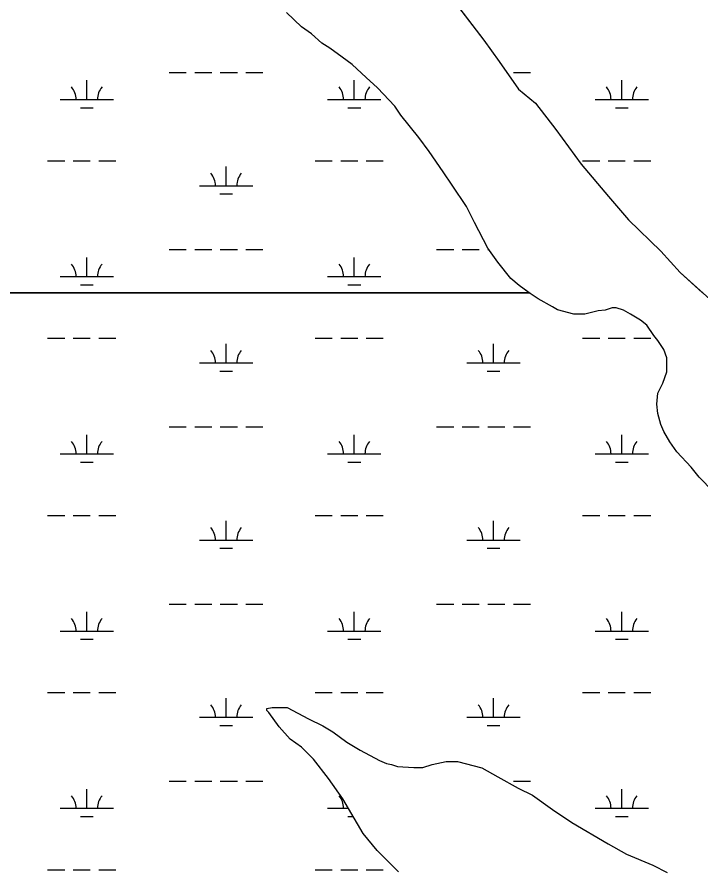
# Model space of a CAD drawing. Extents: x 3161564 to 3199464, y 849354 to 874788.
# Drawn here: x 3185296 to 3186579, y 864533 to 866138 of the extents above; entities that cross this region are included whole.
import ezdxf

# ---------------------------------------------------------------- set-up
doc = ezdxf.new("R2010")
doc.units = 0
for name, color, linetype in [('V-SITE-VEGE', 7, 'Continuous'), ('V-TOPO-SHOR', 7, 'Continuous'), ('V-WETL-SWMP', 7, 'Continuous')]:
    doc.layers.add(name, color=color, linetype=linetype)

msp = doc.modelspace()

# ---------------------------------------------------------------- linework, layer by layer
at = {"layer": 'V-SITE-VEGE'}
for points in [[(3186103.5, 866184.1), (3186171.9, 866094.5), (3186200.3, 866054.6), (3186236.4, 866003.1), (3186268.7, 865976.5), (3186306.6, 865926.9), (3186354.1, 865862.2), (3186405.3, 865801.3), (3186443.3, 865757.4), (3186504, 865698.4), (3186540.1, 865658.4), (3186582.2, 865620.5)], [(3183903.1, 865620.5), (3186256.4, 865620.5), (3186237.7, 865634.2), (3186222.5, 865647.5), (3186197.8, 865678), (3186178.8, 865704.6), (3186154.2, 865752.2), (3186139, 865782.7), (3186112.4, 865822.7), (3186095.4, 865847.4), (3186068.8, 865885.5), (3186049.8, 865912.2), (3186015.7, 865954.1), (3186004.3, 865971.2), (3185972, 866005.5), (3185951.1, 866024.5), (3185924.5, 866049.3), (3185905.5, 866062.7), (3185882.7, 866079.8), (3185867.5, 866089.4), (3185848.5, 866106.5), (3185829.5, 866119.8), (3185801.1, 866146.5)], [(3186602.2, 865247.4), (3186575.6, 865274.1), (3186560.4, 865293.2), (3186533.8, 865321.7), (3186520.6, 865340.8), (3186509.2, 865359.8), (3186503.5, 865373.1), (3186497.8, 865394.1), (3186496, 865411.2), (3186497.9, 865432.1), (3186507.4, 865451.1), (3186515.1, 865472), (3186515.1, 865498.7), (3186509.4, 865513.9), (3186498.1, 865531), (3186490.5, 865540.5), (3186477.2, 865559.6), (3186465.8, 865569.1), (3186446.8, 865580.6), (3186433.5, 865588.2), (3186420.2, 865592), (3186412.6, 865592), (3186399.2, 865588.2), (3186385.9, 865586.4), (3186361.2, 865580.7), (3186340.3, 865580.7), (3186309.9, 865588.4), (3186300.4, 865594.1), (3186273.8, 865609.4), (3186258.6, 865618.9), (3186256.4, 865620.5), (3185243.7, 865620.5)], [(3186011.4, 864533.3), (3185971.5, 864573.3), (3185944.9, 864605.7), (3185907, 864670.4), (3185880.4, 864708.5), (3185852, 864744.7), (3185829.2, 864767.5), (3185808.3, 864782.8), (3185787.4, 864805.6), (3185768.4, 864832.3), (3185764.6, 864836.1), (3185764.6, 864839.9), (3185774.1, 864841.8), (3185802.7, 864841.8), (3185842.6, 864820.8), (3185869.2, 864807.4), (3185888.2, 864796), (3185914.8, 864776.9), (3185939.5, 864761.6), (3185975.6, 864742.6), (3185988.9, 864736.8), (3185998.4, 864734.9), (3186009.8, 864731.1), (3186040.2, 864729.1), (3186057.4, 864729.1), (3186074.5, 864734.8), (3186101.1, 864740.5), (3186122, 864740.4), (3186167.7, 864728.9), (3186198.1, 864711.8), (3186236.1, 864690.8), (3186262.7, 864677.4), (3186300.7, 864650.7), (3186336.8, 864625.9), (3186405.2, 864585.9), (3186439.4, 864566.8), (3186488.8, 864545.8), (3186515.4, 864532.4)]]:
    msp.add_lwpolyline(points, dxfattribs=at)
at = {"layer": 'V-TOPO-SHOR'}
for p, q in [((3186103.5, 866184.1), (3186171.9, 866094.5)), ((3185829.5, 866119.8), (3185801.1, 866146.5)), ((3185848.5, 866106.5), (3185829.5, 866119.8)), ((3185867.5, 866089.4), (3185848.5, 866106.5)), ((3185882.7, 866079.8), (3185867.5, 866089.4)), ((3185905.5, 866062.7), (3185882.7, 866079.8)), ((3186171.9, 866094.5), (3186200.3, 866054.6)), ((3185924.5, 866049.3), (3185905.5, 866062.7)), ((3185951.1, 866024.5), (3185924.5, 866049.3)), ((3186200.3, 866054.6), (3186236.4, 866003.1)), ((3185972, 866005.5), (3185951.1, 866024.5)), ((3186004.3, 865971.2), (3185972, 866005.5)), ((3186236.4, 866003.1), (3186268.7, 865976.5)), ((3186015.7, 865954.1), (3186004.3, 865971.2)), ((3186268.7, 865976.5), (3186306.6, 865926.9)), ((3186049.8, 865912.2), (3186015.7, 865954.1)), ((3186306.6, 865926.9), (3186354.1, 865862.2)), ((3186068.8, 865885.5), (3186049.8, 865912.2)), ((3186095.4, 865847.4), (3186068.8, 865885.5)), ((3186354.1, 865862.2), (3186405.3, 865801.3)), ((3186112.4, 865822.7), (3186095.4, 865847.4)), ((3186139, 865782.7), (3186112.4, 865822.7)), ((3186405.3, 865801.3), (3186443.3, 865757.4)), ((3186154.2, 865752.2), (3186139, 865782.7)), ((3186178.8, 865704.6), (3186154.2, 865752.2)), ((3186443.3, 865757.4), (3186504, 865698.4)), ((3186197.8, 865678), (3186178.8, 865704.6)), ((3186504, 865698.4), (3186540.1, 865658.4)), ((3186222.5, 865647.5), (3186197.8, 865678)), ((3186237.7, 865634.2), (3186222.5, 865647.5)), ((3186540.1, 865658.4), (3186614.2, 865591.7)), ((3186258.6, 865618.9), (3186237.7, 865634.2)), ((3186273.8, 865609.4), (3186258.6, 865618.9)), ((3186300.4, 865594.1), (3186273.8, 865609.4)), ((3186309.9, 865588.4), (3186300.4, 865594.1)), ((3186340.3, 865580.7), (3186309.9, 865588.4)), ((3186385.9, 865586.4), (3186361.2, 865580.7)), ((3186399.2, 865588.2), (3186385.9, 865586.4)), ((3186412.6, 865592), (3186399.2, 865588.2)), ((3186420.2, 865592), (3186412.6, 865592)), ((3186433.5, 865588.2), (3186420.2, 865592)), ((3186446.8, 865580.6), (3186433.5, 865588.2)), ((3186361.2, 865580.7), (3186340.3, 865580.7)), ((3186465.8, 865569.1), (3186446.8, 865580.6)), ((3186477.2, 865559.6), (3186465.8, 865569.1)), ((3186490.5, 865540.5), (3186477.2, 865559.6)), ((3186498.1, 865531), (3186490.5, 865540.5)), ((3186509.4, 865513.9), (3186498.1, 865531)), ((3186515.1, 865498.7), (3186509.4, 865513.9)), ((3186515.1, 865472), (3186515.1, 865498.7)), ((3186507.4, 865451.1), (3186515.1, 865472)), ((3186497.9, 865432.1), (3186507.4, 865451.1)), ((3186496, 865411.2), (3186497.9, 865432.1)), ((3186497.8, 865394.1), (3186496, 865411.2)), ((3186503.5, 865373.1), (3186497.8, 865394.1)), ((3186509.2, 865359.8), (3186503.5, 865373.1)), ((3186520.6, 865340.8), (3186509.2, 865359.8)), ((3186533.8, 865321.7), (3186520.6, 865340.8)), ((3186560.4, 865293.2), (3186533.8, 865321.7)), ((3186575.6, 865274.1), (3186560.4, 865293.2)), ((3186602.2, 865247.4), (3186575.6, 865274.1)), ((3185764.6, 864839.9), (3185774.1, 864841.8)), ((3185764.6, 864836.1), (3185764.6, 864839.9)), ((3185768.4, 864832.3), (3185764.6, 864836.1)), ((3185787.4, 864805.6), (3185768.4, 864832.3)), ((3185774.1, 864841.8), (3185802.7, 864841.8)), ((3185802.7, 864841.8), (3185842.6, 864820.8)), ((3185842.6, 864820.8), (3185869.2, 864807.4)), ((3185808.3, 864782.8), (3185787.4, 864805.6)), ((3185869.2, 864807.4), (3185888.2, 864796)), ((3185888.2, 864796), (3185914.8, 864776.9)), ((3185829.2, 864767.5), (3185808.3, 864782.8)), ((3185852, 864744.7), (3185829.2, 864767.5)), ((3185914.8, 864776.9), (3185939.5, 864761.6)), ((3185939.5, 864761.6), (3185975.6, 864742.6)), ((3185880.4, 864708.5), (3185852, 864744.7)), ((3185975.6, 864742.6), (3185988.9, 864736.8)), ((3185988.9, 864736.8), (3185998.4, 864734.9)), ((3185998.4, 864734.9), (3186009.8, 864731.1)), ((3186009.8, 864731.1), (3186040.2, 864729.1)), ((3186057.4, 864729.1), (3186074.5, 864734.8)), ((3186074.5, 864734.8), (3186101.1, 864740.5)), ((3186101.1, 864740.5), (3186122, 864740.4)), ((3186122, 864740.4), (3186167.7, 864728.9)), ((3186040.2, 864729.1), (3186057.4, 864729.1)), ((3186167.7, 864728.9), (3186198.1, 864711.8)), ((3185907, 864670.4), (3185880.4, 864708.5)), ((3186198.1, 864711.8), (3186236.1, 864690.8)), ((3186236.1, 864690.8), (3186262.7, 864677.4)), ((3185944.9, 864605.7), (3185907, 864670.4)), ((3186262.7, 864677.4), (3186300.7, 864650.7)), ((3186300.7, 864650.7), (3186336.8, 864625.9)), ((3186336.8, 864625.9), (3186405.2, 864585.9)), ((3185971.5, 864573.3), (3185944.9, 864605.7)), ((3186011.4, 864533.3), (3185971.5, 864573.3)), ((3186405.2, 864585.9), (3186439.4, 864566.8)), ((3186439.4, 864566.8), (3186488.8, 864545.8)), ((3186488.8, 864545.8), (3186515.4, 864532.4))]:
    msp.add_line(p, q, dxfattribs=at)
at = {"layer": 'V-WETL-SWMP'}
for p, q in [((3186103.5, 866184.1), (3186171.9, 866094.5)), ((3185829.5, 866119.8), (3185801.1, 866146.5)), ((3185848.5, 866106.5), (3185829.5, 866119.8)), ((3185867.5, 866089.4), (3185848.5, 866106.5)), ((3185882.7, 866079.8), (3185867.5, 866089.4)), ((3185905.5, 866062.7), (3185882.7, 866079.8)), ((3186171.9, 866094.5), (3186200.3, 866054.6)), ((3185924.5, 866049.3), (3185905.5, 866062.7)), ((3185951.1, 866024.5), (3185924.5, 866049.3)), ((3186200.3, 866054.6), (3186236.4, 866003.1)), ((3185581.1, 866034.2), (3185613.1, 866034.2)), ((3185629.1, 866034.2), (3185661.1, 866034.2)), ((3185677.1, 866034.2), (3185709.1, 866034.2)), ((3185725.1, 866034.2), (3185757.1, 866034.2)), ((3186227, 866034.2), (3186259, 866034.2)), ((3185426.5, 865983.4), (3185426.5, 866019.4)), ((3185928.5, 865983.4), (3185928.5, 866019.4)), ((3185972, 866005.5), (3185951.1, 866024.5)), ((3186430.4, 865983.4), (3186430.4, 866019.4)), ((3186004.3, 865971.2), (3185972, 866005.5)), ((3186236.4, 866003.1), (3186268.7, 865976.5)), ((3185376.5, 865983.4), (3185476.5, 865983.4)), ((3185878.5, 865983.4), (3185978.5, 865983.4)), ((3186380.4, 865983.4), (3186480.4, 865983.4)), ((3185414.5, 865968), (3185438.5, 865968)), ((3185916.5, 865968), (3185940.5, 865968)), ((3186015.7, 865954.1), (3186004.3, 865971.2)), ((3186268.7, 865976.5), (3186306.6, 865926.9)), ((3186418.4, 865968), (3186442.4, 865968)), ((3186049.8, 865912.2), (3186015.7, 865954.1)), ((3186306.6, 865926.9), (3186354.1, 865862.2)), ((3186068.8, 865885.5), (3186049.8, 865912.2)), ((3186095.4, 865847.4), (3186068.8, 865885.5)), ((3185353.1, 865868), (3185385.1, 865868)), ((3185401.1, 865868), (3185433.1, 865868)), ((3185449.1, 865868), (3185481.1, 865868)), ((3185688, 865821.6), (3185688, 865857.6)), ((3185855, 865868), (3185887, 865868)), ((3185903, 865868), (3185935, 865868)), ((3185951, 865868), (3185983, 865868)), ((3186354.1, 865862.2), (3186405.3, 865801.3)), ((3186357, 865868), (3186389, 865868)), ((3186405, 865868), (3186437, 865868)), ((3186453, 865868), (3186485, 865868)), ((3186112.4, 865822.7), (3186095.4, 865847.4)), ((3186139, 865782.7), (3186112.4, 865822.7)), ((3185638, 865821.6), (3185738, 865821.6)), ((3185676, 865806.1), (3185700, 865806.1)), ((3186405.3, 865801.3), (3186443.3, 865757.4)), ((3186154.2, 865752.2), (3186139, 865782.7)), ((3186178.8, 865704.6), (3186154.2, 865752.2)), ((3186443.3, 865757.4), (3186504, 865698.4)), ((3185581.1, 865701.5), (3185613.1, 865701.5)), ((3185629.1, 865701.5), (3185661.1, 865701.5)), ((3185677.1, 865701.5), (3185709.1, 865701.5)), ((3185725.1, 865701.5), (3185757.1, 865701.5)), ((3186083, 865701.5), (3186115, 865701.5)), ((3186131, 865701.5), (3186163, 865701.5)), ((3186197.8, 865678), (3186178.8, 865704.6)), ((3186179, 865701.5), (3186181, 865701.5)), ((3186504, 865698.4), (3186540.1, 865658.4)), ((3185426.5, 865650.8), (3185426.5, 865686.8)), ((3185928.5, 865650.8), (3185928.5, 865686.8)), ((3186222.5, 865647.5), (3186197.8, 865678)), ((3185376.5, 865650.8), (3185476.5, 865650.8)), ((3185878.5, 865650.8), (3185978.5, 865650.8)), ((3186237.7, 865634.2), (3186222.5, 865647.5)), ((3186540.1, 865658.4), (3186614.2, 865591.7)), ((3185414.5, 865635.3), (3185438.5, 865635.3)), ((3185916.5, 865635.3), (3185940.5, 865635.3)), ((3186258.6, 865618.9), (3186237.7, 865634.2)), ((3186273.8, 865609.4), (3186258.6, 865618.9)), ((3186300.4, 865594.1), (3186273.8, 865609.4)), ((3186309.9, 865588.4), (3186300.4, 865594.1)), ((3186340.3, 865580.7), (3186309.9, 865588.4)), ((3186385.9, 865586.4), (3186361.2, 865580.7)), ((3186399.2, 865588.2), (3186385.9, 865586.4)), ((3186412.6, 865592), (3186399.2, 865588.2)), ((3186420.2, 865592), (3186412.6, 865592)), ((3186433.5, 865588.2), (3186420.2, 865592)), ((3186446.8, 865580.6), (3186433.5, 865588.2)), ((3186361.2, 865580.7), (3186340.3, 865580.7)), ((3186465.8, 865569.1), (3186446.8, 865580.6)), ((3186477.2, 865559.6), (3186465.8, 865569.1)), ((3186490.5, 865540.5), (3186477.2, 865559.6)), ((3185353.1, 865535.3), (3185385.1, 865535.3)), ((3185401.1, 865535.3), (3185433.1, 865535.3)), ((3185449.1, 865535.3), (3185481.1, 865535.3)), ((3185855, 865535.3), (3185887, 865535.3)), ((3185903, 865535.3), (3185935, 865535.3)), ((3185951, 865535.3), (3185983, 865535.3)), ((3186357, 865535.3), (3186389, 865535.3)), ((3186405, 865535.3), (3186437, 865535.3)), ((3186453, 865535.3), (3186485, 865535.3)), ((3186498.1, 865531), (3186490.5, 865540.5)), ((3185688, 865488.9), (3185688, 865524.9)), ((3186189.9, 865488.9), (3186189.9, 865524.9)), ((3186509.4, 865513.9), (3186498.1, 865531)), ((3186515.1, 865498.7), (3186509.4, 865513.9)), ((3185638, 865488.9), (3185738, 865488.9)), ((3186139.9, 865488.9), (3186239.9, 865488.9)), ((3186515.1, 865472), (3186515.1, 865498.7)), ((3185676, 865473.5), (3185700, 865473.5)), ((3186177.9, 865473.5), (3186201.9, 865473.5)), ((3186507.4, 865451.1), (3186515.1, 865472)), ((3186497.9, 865432.1), (3186507.4, 865451.1)), ((3186496, 865411.2), (3186497.9, 865432.1)), ((3186497.8, 865394.1), (3186496, 865411.2)), ((3186503.5, 865373.1), (3186497.8, 865394.1)), ((3186509.2, 865359.8), (3186503.5, 865373.1)), ((3185581.1, 865368.8), (3185613.1, 865368.8)), ((3185629.1, 865368.8), (3185661.1, 865368.8)), ((3185677.1, 865368.8), (3185709.1, 865368.8)), ((3185725.1, 865368.8), (3185757.1, 865368.8)), ((3186083, 865368.8), (3186115, 865368.8)), ((3186131, 865368.8), (3186163, 865368.8)), ((3186179, 865368.8), (3186211, 865368.8)), ((3186227, 865368.8), (3186259, 865368.8)), ((3186520.6, 865340.8), (3186509.2, 865359.8)), ((3185426.5, 865318.1), (3185426.5, 865354.1)), ((3185928.5, 865318.1), (3185928.5, 865354.1)), ((3186430.4, 865318.1), (3186430.4, 865354.1)), ((3186533.8, 865321.7), (3186520.6, 865340.8)), ((3185376.5, 865318.1), (3185476.5, 865318.1)), ((3185878.5, 865318.1), (3185978.5, 865318.1)), ((3186380.4, 865318.1), (3186480.4, 865318.1)), ((3186560.4, 865293.2), (3186533.8, 865321.7)), ((3185414.5, 865302.6), (3185438.5, 865302.6)), ((3185916.5, 865302.6), (3185940.5, 865302.6)), ((3186418.4, 865302.6), (3186442.4, 865302.6)), ((3186575.6, 865274.1), (3186560.4, 865293.2)), ((3186602.2, 865247.4), (3186575.6, 865274.1)), ((3185353.1, 865202.6), (3185385.1, 865202.6)), ((3185401.1, 865202.6), (3185433.1, 865202.6)), ((3185449.1, 865202.6), (3185481.1, 865202.6)), ((3185855, 865202.6), (3185887, 865202.6)), ((3185903, 865202.6), (3185935, 865202.6)), ((3185951, 865202.6), (3185983, 865202.6)), ((3186357, 865202.6), (3186389, 865202.6)), ((3186405, 865202.6), (3186437, 865202.6)), ((3186453, 865202.6), (3186485, 865202.6)), ((3185688, 865156.2), (3185688, 865192.2)), ((3186189.9, 865156.2), (3186189.9, 865192.2)), ((3185638, 865156.2), (3185738, 865156.2)), ((3186139.9, 865156.2), (3186239.9, 865156.2)), ((3185676, 865140.8), (3185700, 865140.8)), ((3186177.9, 865140.8), (3186201.9, 865140.8)), ((3185581.1, 865036.1), (3185613.1, 865036.1)), ((3185629.1, 865036.1), (3185661.1, 865036.1)), ((3185677.1, 865036.1), (3185709.1, 865036.1)), ((3185725.1, 865036.1), (3185757.1, 865036.1)), ((3186083, 865036.1), (3186115, 865036.1)), ((3186131, 865036.1), (3186163, 865036.1)), ((3186179, 865036.1), (3186211, 865036.1)), ((3186227, 865036.1), (3186259, 865036.1)), ((3185426.5, 864985.4), (3185426.5, 865021.4)), ((3185928.5, 864985.4), (3185928.5, 865021.4)), ((3186430.4, 864985.4), (3186430.4, 865021.4)), ((3185376.5, 864985.4), (3185476.5, 864985.4)), ((3185878.5, 864985.4), (3185978.5, 864985.4)), ((3186380.4, 864985.4), (3186480.4, 864985.4)), ((3185414.5, 864970), (3185438.5, 864970)), ((3185916.5, 864970), (3185940.5, 864970)), ((3186418.4, 864970), (3186442.4, 864970)), ((3185353.1, 864870), (3185385.1, 864870)), ((3185401.1, 864870), (3185433.1, 864870)), ((3185449.1, 864870), (3185481.1, 864870)), ((3185688, 864823.5), (3185688, 864859.5)), ((3185855, 864870), (3185887, 864870)), ((3185903, 864870), (3185935, 864870)), ((3185951, 864870), (3185983, 864870)), ((3186189.9, 864823.5), (3186189.9, 864859.5)), ((3186357, 864870), (3186389, 864870)), ((3186405, 864870), (3186437, 864870)), ((3186453, 864870), (3186485, 864870)), ((3185764.6, 864839.9), (3185774.1, 864841.8)), ((3185764.6, 864836.1), (3185764.6, 864839.9)), ((3185768.4, 864832.3), (3185764.6, 864836.1)), ((3185787.4, 864805.6), (3185768.4, 864832.3)), ((3185774.1, 864841.8), (3185802.7, 864841.8)), ((3185802.7, 864841.8), (3185842.6, 864820.8)), ((3185638, 864823.5), (3185738, 864823.5)), ((3185842.6, 864820.8), (3185869.2, 864807.4)), ((3186139.9, 864823.5), (3186239.9, 864823.5)), ((3185676, 864808.1), (3185700, 864808.1)), ((3185808.3, 864782.8), (3185787.4, 864805.6)), ((3185869.2, 864807.4), (3185888.2, 864796)), ((3185888.2, 864796), (3185914.8, 864776.9)), ((3186177.9, 864808.1), (3186201.9, 864808.1)), ((3185829.2, 864767.5), (3185808.3, 864782.8)), ((3185852, 864744.7), (3185829.2, 864767.5)), ((3185914.8, 864776.9), (3185939.5, 864761.6)), ((3185939.5, 864761.6), (3185975.6, 864742.6)), ((3185880.4, 864708.5), (3185852, 864744.7)), ((3185975.6, 864742.6), (3185988.9, 864736.8)), ((3185988.9, 864736.8), (3185998.4, 864734.9)), ((3185998.4, 864734.9), (3186009.8, 864731.1)), ((3186009.8, 864731.1), (3186040.2, 864729.1)), ((3186057.4, 864729.1), (3186074.5, 864734.8)), ((3186074.5, 864734.8), (3186101.1, 864740.5)), ((3186101.1, 864740.5), (3186122, 864740.4)), ((3186122, 864740.4), (3186167.7, 864728.9)), ((3186040.2, 864729.1), (3186057.4, 864729.1)), ((3186167.7, 864728.9), (3186198.1, 864711.8)), ((3185581.1, 864703.5), (3185613.1, 864703.5)), ((3185629.1, 864703.5), (3185661.1, 864703.5)), ((3185677.1, 864703.5), (3185709.1, 864703.5)), ((3185725.1, 864703.5), (3185757.1, 864703.5)), ((3185907, 864670.4), (3185880.4, 864708.5)), ((3186198.1, 864711.8), (3186236.1, 864690.8)), ((3186227, 864703.5), (3186259, 864703.5)), ((3185426.5, 864652.7), (3185426.5, 864688.7)), ((3186236.1, 864690.8), (3186262.7, 864677.4)), ((3186430.4, 864652.7), (3186430.4, 864688.7)), ((3185944.9, 864605.7), (3185907, 864670.4)), ((3186262.7, 864677.4), (3186300.7, 864650.7)), ((3185376.5, 864652.7), (3185476.5, 864652.7)), ((3185878.5, 864652.7), (3185917.4, 864652.7)), ((3186300.7, 864650.7), (3186336.8, 864625.9)), ((3186380.4, 864652.7), (3186480.4, 864652.7)), ((3185414.5, 864637.3), (3185438.5, 864637.3)), ((3185916.5, 864637.3), (3185926.4, 864637.3)), ((3186418.4, 864637.3), (3186442.4, 864637.3)), ((3186336.8, 864625.9), (3186405.2, 864585.9)), ((3185971.5, 864573.3), (3185944.9, 864605.7)), ((3186011.4, 864533.3), (3185971.5, 864573.3)), ((3186405.2, 864585.9), (3186439.4, 864566.8)), ((3186439.4, 864566.8), (3186488.8, 864545.8)), ((3186488.8, 864545.8), (3186515.4, 864532.4)), ((3185353.1, 864537.3), (3185385.1, 864537.3)), ((3185401.1, 864537.3), (3185433.1, 864537.3)), ((3185449.1, 864537.3), (3185481.1, 864537.3)), ((3185855, 864537.3), (3185887, 864537.3)), ((3185903, 864537.3), (3185935, 864537.3)), ((3185951, 864537.3), (3185983, 864537.3))]:
    msp.add_line(p, q, dxfattribs=at)
for centre, start, end in [((3185371.3, 865983.9), 359.2282, 40.7718), ((3185481.8, 865983.9), 139.2282, 180.7718), ((3185873.2, 865983.9), 359.2282, 40.7718), ((3185983.7, 865983.9), 139.2282, 180.7718), ((3186375.1, 865983.9), 359.2282, 40.7718), ((3186485.6, 865983.9), 139.2282, 180.7718), ((3185632.7, 865822), 359.2282, 40.7718), ((3185743.2, 865822), 139.2282, 180.7718), ((3185371.3, 865651.2), 359.2282, 40.7718), ((3185481.8, 865651.2), 139.2282, 180.7718), ((3185873.2, 865651.2), 359.2282, 40.7718), ((3185983.7, 865651.2), 139.2282, 180.7718), ((3185632.7, 865489.4), 359.2282, 40.7718), ((3185743.2, 865489.4), 139.2282, 180.7718), ((3186134.6, 865489.4), 359.2282, 40.7718), ((3186245.1, 865489.4), 139.2282, 180.7718), ((3185371.3, 865318.6), 359.2282, 40.7718), ((3185481.8, 865318.6), 139.2282, 180.7718), ((3185873.2, 865318.6), 359.2282, 40.7718), ((3185983.7, 865318.6), 139.2282, 180.7718), ((3186375.1, 865318.6), 359.2282, 40.7718), ((3186485.6, 865318.6), 139.2282, 180.7718), ((3185632.7, 865156.7), 359.2282, 40.7718), ((3185743.2, 865156.7), 139.2282, 180.7718), ((3186134.6, 865156.7), 359.2282, 40.7718), ((3186245.1, 865156.7), 139.2282, 180.7718), ((3185371.3, 864985.9), 359.2282, 40.7718), ((3185481.8, 864985.9), 139.2282, 180.7718), ((3185873.2, 864985.9), 359.2282, 40.7718), ((3185983.7, 864985.9), 139.2282, 180.7718), ((3186375.1, 864985.9), 359.2282, 40.7718), ((3186485.6, 864985.9), 139.2282, 180.7718), ((3185632.7, 864824), 359.2282, 40.7718), ((3185743.2, 864824), 139.2282, 180.7718), ((3186134.6, 864824), 359.2282, 40.7718), ((3186245.1, 864824), 139.2282, 180.7718), ((3185371.3, 864653.2), 359.2282, 40.7718), ((3185481.8, 864653.2), 139.2282, 180.7718), ((3185873.2, 864653.2), 359.2282, 40.7718), ((3186375.1, 864653.2), 359.2282, 40.7718), ((3186485.6, 864653.2), 139.2282, 180.7718)]:
    msp.add_arc(centre, 35.2, start, end, dxfattribs=at)

doc.saveas('drawing.dxf')
